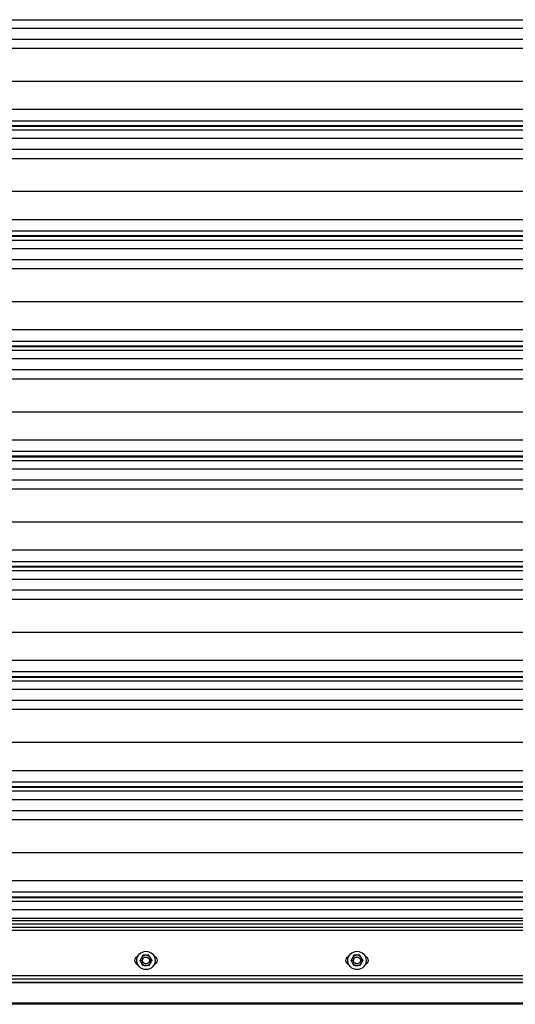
# Model space of a CAD drawing. Header units: inches. Extents: x 170 to 284, y 215 to 248.
# Tile 721 of 1056: x 227.806 to 228.731, y 220.092 to 221.928. Entities that reach past the tile are written whole.
import ezdxf

# ---------------------------------------------------------------- set-up
doc = ezdxf.new("R2010")
doc.units = ezdxf.units.IN
doc.header["$LTSCALE"] = 0.25
doc.header["$MEASUREMENT"] = 0
doc.linetypes.add('CENTER', pattern=[2, 1.25, -0.25, 0.25, -0.25])
for name, color, linetype in [('LH FRONT OF HOOD', 7, 'Continuous'), ('RH TOP OF HOOD', 7, 'Continuous'), ('SECTION CUTS', 6, 'CENTER')]:
    doc.layers.add(name, color=color, linetype=linetype)

msp = doc.modelspace()

# ---------------------------------------------------------------- linework, layer by layer
at = {"layer": 'LH FRONT OF HOOD'}
msp.add_line((233.10897, 220.09171), (225.37282, 220.09171), dxfattribs=at)
at = {"layer": 'RH TOP OF HOOD'}
for p, q in [((227.16361, 221.92757), (231.19593, 221.92757)), ((227.16361, 221.91189), (231.19593, 221.91189)), ((227.16361, 221.8915), (231.19593, 221.8915)), ((227.24016, 221.87443), (231.11938, 221.87443)), ((227.19378, 221.81303), (231.16577, 221.81303)), ((227.16361, 221.76065), (231.19593, 221.76065)), ((227.16361, 221.73927), (231.19593, 221.73927)), ((231.19593, 221.72978), (227.16361, 221.72978)), ((227.16361, 221.72914), (231.19593, 221.72914)), ((227.16361, 221.72213), (231.19593, 221.72213)), ((227.16361, 221.70644), (231.19593, 221.70644)), ((227.16361, 221.68605), (231.19593, 221.68605)), ((227.24016, 221.66898), (231.11938, 221.66898)), ((227.19378, 221.60759), (231.16577, 221.60759)), ((227.16361, 221.5552), (231.19593, 221.5552)), ((227.16361, 221.53382), (231.19593, 221.53382)), ((231.19593, 221.52434), (227.16361, 221.52434)), ((227.16361, 221.5237), (231.19593, 221.5237)), ((227.16361, 221.51668), (231.19593, 221.51668)), ((227.16361, 221.501), (231.19593, 221.501)), ((227.16361, 221.48061), (231.19593, 221.48061)), ((227.24016, 221.46353), (231.11938, 221.46353)), ((227.19378, 221.40214), (231.16577, 221.40214)), ((227.16361, 221.34975), (231.19593, 221.34975)), ((227.16361, 221.32837), (231.19593, 221.32837)), ((231.19593, 221.31889), (227.16361, 221.31889)), ((227.16361, 221.31825), (231.19593, 221.31825)), ((227.16361, 221.31123), (231.19593, 221.31123)), ((227.16361, 221.29555), (231.19593, 221.29555)), ((227.16361, 221.27516), (231.19593, 221.27516)), ((227.24016, 221.25808), (231.11938, 221.25808)), ((227.19378, 221.19669), (231.16577, 221.19669)), ((227.16361, 221.14431), (231.19593, 221.14431)), ((227.16361, 221.12293), (231.19593, 221.12293)), ((231.19593, 221.11344), (227.16361, 221.11344)), ((227.16361, 221.1128), (231.19593, 221.1128)), ((227.16361, 221.10578), (231.19593, 221.10578)), ((227.16361, 221.0901), (231.19593, 221.0901)), ((227.16361, 221.06971), (231.19593, 221.06971)), ((227.24016, 221.05264), (231.11938, 221.05264)), ((227.19378, 220.99124), (231.16577, 220.99124)), ((227.16361, 220.93886), (231.19593, 220.93886)), ((227.16361, 220.91748), (231.19593, 220.91748)), ((231.19593, 220.90799), (227.16361, 220.90799)), ((227.16361, 220.90736), (231.19593, 220.90736)), ((227.16361, 220.90034), (231.19593, 220.90034)), ((227.16361, 220.88465), (231.19593, 220.88465)), ((227.16361, 220.86426), (231.19593, 220.86426)), ((227.24016, 220.84719), (231.11938, 220.84719)), ((227.19378, 220.7858), (231.16577, 220.7858)), ((227.16361, 220.73341), (231.19593, 220.73341)), ((227.16361, 220.71203), (231.19593, 220.71203)), ((231.19593, 220.70255), (227.16361, 220.70255)), ((227.16361, 220.70191), (231.19593, 220.70191)), ((227.16361, 220.69489), (231.19593, 220.69489)), ((227.16361, 220.67921), (231.19593, 220.67921)), ((227.16361, 220.65882), (231.19593, 220.65882)), ((227.24016, 220.64174), (231.11938, 220.64174)), ((227.19378, 220.58035), (231.16577, 220.58035)), ((227.16361, 220.52796), (231.19593, 220.52796)), ((227.16361, 220.50658), (231.19593, 220.50658)), ((231.19593, 220.4971), (227.16361, 220.4971)), ((227.16361, 220.49646), (231.19593, 220.49646)), ((227.16361, 220.48944), (231.19593, 220.48944)), ((227.16361, 220.47376), (231.19593, 220.47376)), ((227.16361, 220.45337), (231.19593, 220.45337)), ((227.24016, 220.43629), (231.11938, 220.43629)), ((227.19378, 220.3749), (231.16577, 220.3749)), ((227.16361, 220.32252), (231.19593, 220.32252)), ((227.16361, 220.30114), (231.19593, 220.30114)), ((231.19593, 220.29165), (227.16361, 220.29165)), ((227.16361, 220.29101), (231.19593, 220.29101)), ((227.16361, 220.28399), (231.19593, 220.28399)), ((227.16361, 220.26831), (231.19593, 220.26831)), ((231.19593, 220.25192), (227.16361, 220.25192)), ((231.19593, 220.24733), (227.16361, 220.24733)), ((231.19593, 220.24114), (227.16361, 220.24114)), ((227.16361, 220.23553), (231.19593, 220.23553)), ((231.19593, 220.22911), (227.16361, 220.22911)), ((227.16361, 220.14564), (231.19593, 220.14564)), ((227.16361, 220.13922), (231.19593, 220.13922)), ((231.33697, 220.13199), (227.02257, 220.13199)), ((227.15526, 220.1328), (231.20429, 220.1328)), ((231.33697, 220.09358), (227.02257, 220.09358)), ((231.33697, 220.09243), (227.02257, 220.09243)), ((231.33697, 220.09171), (227.02257, 220.09171)), ((231.29228, 220.09358), (227.16578, 220.09358))]:
    msp.add_line(p, q, dxfattribs=at)
for centre, radius in [((228.04125, 220.17346), 0.01712), ((228.04125, 220.17346), 0.00642), ((228.43503, 220.17346), 0.01712), ((228.43503, 220.17346), 0.00642)]:
    msp.add_circle(centre, radius, dxfattribs=at)
for centre, radius, start, end in [((228.02734, 220.17346), 0.00749, 102.05152, 257.94848), ((228.04125, 220.17346), 0.00962, 150, 210), ((228.04125, 220.17346), 0.00962, 90, 150), ((228.04125, 220.17346), 0.00962, 30, 90), ((228.04125, 220.17346), 0.00962, 330, 30), ((228.05516, 220.17346), 0.00749, 282.05152, 77.94848), ((228.42112, 220.17346), 0.00749, 102.05152, 257.94848), ((228.43503, 220.17346), 0.00962, 150, 210), ((228.43503, 220.17346), 0.00962, 90, 150), ((228.43503, 220.17346), 0.00962, 30, 90), ((228.43503, 220.17346), 0.00962, 330, 30), ((228.44894, 220.17346), 0.00749, 282.05152, 77.94848), ((228.04125, 220.17346), 0.00962, 210, 270), ((228.04125, 220.17346), 0.00962, 270, 330), ((228.43503, 220.17346), 0.00962, 210, 270), ((228.43503, 220.17346), 0.00962, 270, 330)]:
    msp.add_arc(centre, radius, start, end, dxfattribs=at)
for points, knots in [([(228.03014, 220.17346), (228.03057, 220.17421), (228.03145, 220.17573), (228.03241, 220.1774), (228.03291, 220.17825), (228.03292, 220.17828)], [0, 0, 0, 0, 0.4839977, 0.9856214, 1, 1, 1, 1]), ([(228.03292, 220.17828), (228.03331, 220.17895), (228.0341, 220.18032), (228.03502, 220.18191), (228.03554, 220.18282), (228.0357, 220.18309)], [0, 0, 0, 0, 0.4057211, 0.8260994, 1, 1, 1, 1]), ([(228.04125, 220.18309), (228.04113, 220.18309), (228.03958, 220.18309), (228.03767, 220.18309), (228.03603, 220.18309), (228.0357, 220.18309)], [0, 0, 0, 0, 0.0660449, 0.8129016, 1, 1, 1, 1]), ([(228.04681, 220.18309), (228.04634, 220.18309), (228.04457, 220.18309), (228.04266, 220.18309), (228.04125, 220.18309)], [0, 0, 0, 0, 0.2661568, 1, 1, 1, 1]), ([(228.04681, 220.18309), (228.04724, 220.18234), (228.04812, 220.18082), (228.04908, 220.17915), (228.04957, 220.1783), (228.04958, 220.17828)], [0, 0, 0, 0, 0.4839977, 0.9856214, 1, 1, 1, 1]), ([(228.04958, 220.17828), (228.04997, 220.1776), (228.05076, 220.17623), (228.05168, 220.17464), (228.05221, 220.17373), (228.05236, 220.17346)], [0, 0, 0, 0, 0.4057211, 0.8260994, 1, 1, 1, 1]), ([(228.42392, 220.17346), (228.42435, 220.17421), (228.42523, 220.17573), (228.42619, 220.1774), (228.42668, 220.17825), (228.42669, 220.17828)], [0, 0, 0, 0, 0.4839977, 0.9856214, 1, 1, 1, 1]), ([(228.42669, 220.17828), (228.42708, 220.17895), (228.42787, 220.18032), (228.42879, 220.18191), (228.42932, 220.18282), (228.42947, 220.18309)], [0, 0, 0, 0, 0.4057211, 0.8260994, 1, 1, 1, 1]), ([(228.43503, 220.18309), (228.4349, 220.18309), (228.43335, 220.18309), (228.43145, 220.18309), (228.4298, 220.18309), (228.42947, 220.18309)], [0, 0, 0, 0, 0.0660449, 0.8129016, 1, 1, 1, 1]), ([(228.44058, 220.18309), (228.44011, 220.18309), (228.43835, 220.18309), (228.43643, 220.18309), (228.43503, 220.18309)], [0, 0, 0, 0, 0.2661568, 1, 1, 1, 1]), ([(228.44058, 220.18309), (228.44101, 220.18234), (228.44189, 220.18082), (228.44285, 220.17915), (228.44335, 220.1783), (228.44336, 220.17828)], [0, 0, 0, 0, 0.4839977, 0.9856214, 1, 1, 1, 1]), ([(228.44336, 220.17828), (228.44375, 220.1776), (228.44454, 220.17623), (228.44546, 220.17464), (228.44598, 220.17373), (228.44614, 220.17346)], [0, 0, 0, 0, 0.4057211, 0.8260994, 1, 1, 1, 1]), ([(228.03292, 220.16865), (228.03253, 220.16933), (228.03174, 220.1707), (228.03082, 220.17229), (228.0303, 220.1732), (228.03014, 220.17346)], [0, 0, 0, 0, 0.4057211, 0.8260994, 1, 1, 1, 1]), ([(228.0357, 220.16384), (228.03527, 220.16459), (228.03439, 220.16611), (228.03343, 220.16778), (228.03293, 220.16863), (228.03292, 220.16865)], [0, 0, 0, 0, 0.4839977, 0.9856214, 1, 1, 1, 1]), ([(228.04125, 220.16384), (228.04113, 220.16384), (228.03958, 220.16384), (228.03767, 220.16384), (228.03603, 220.16384), (228.0357, 220.16384)], [0, 0, 0, 0, 0.0660449, 0.8129016, 1, 1, 1, 1]), ([(228.04681, 220.16384), (228.04634, 220.16384), (228.04457, 220.16384), (228.04266, 220.16384), (228.04125, 220.16384)], [0, 0, 0, 0, 0.2661568, 1, 1, 1, 1]), ([(228.04958, 220.16865), (228.0492, 220.16798), (228.04841, 220.16661), (228.04749, 220.16502), (228.04696, 220.16411), (228.04681, 220.16384)], [0, 0, 0, 0, 0.4057211, 0.8260994, 1, 1, 1, 1]), ([(228.05236, 220.17346), (228.05193, 220.17272), (228.05105, 220.1712), (228.05009, 220.16953), (228.0496, 220.16868), (228.04958, 220.16865)], [0, 0, 0, 0, 0.4839977, 0.9856214, 1, 1, 1, 1]), ([(228.42669, 220.16865), (228.42631, 220.16933), (228.42551, 220.1707), (228.42459, 220.17229), (228.42407, 220.1732), (228.42392, 220.17346)], [0, 0, 0, 0, 0.4057211, 0.8260994, 1, 1, 1, 1]), ([(228.42947, 220.16384), (228.42904, 220.16459), (228.42816, 220.16611), (228.4272, 220.16778), (228.42671, 220.16863), (228.42669, 220.16865)], [0, 0, 0, 0, 0.4839977, 0.9856214, 1, 1, 1, 1]), ([(228.43503, 220.16384), (228.4349, 220.16384), (228.43335, 220.16384), (228.43145, 220.16384), (228.4298, 220.16384), (228.42947, 220.16384)], [0, 0, 0, 0, 0.0660449, 0.8129016, 1, 1, 1, 1]), ([(228.44058, 220.16384), (228.44011, 220.16384), (228.43835, 220.16384), (228.43643, 220.16384), (228.43503, 220.16384)], [0, 0, 0, 0, 0.2661568, 1, 1, 1, 1]), ([(228.44336, 220.16865), (228.44297, 220.16798), (228.44218, 220.16661), (228.44126, 220.16502), (228.44073, 220.16411), (228.44058, 220.16384)], [0, 0, 0, 0, 0.4057211, 0.8260994, 1, 1, 1, 1]), ([(228.44614, 220.17346), (228.4457, 220.17272), (228.44483, 220.1712), (228.44387, 220.16953), (228.44337, 220.16868), (228.44336, 220.16865)], [0, 0, 0, 0, 0.4839977, 0.9856214, 1, 1, 1, 1])]:
    msp.add_open_spline(points, degree=3, knots=knots, dxfattribs=at)
at = {"layer": 'SECTION CUTS'}
msp.add_line((226.51802, 221.46353), (231.93738, 221.46353), dxfattribs=at)

doc.saveas('drawing.dxf')
